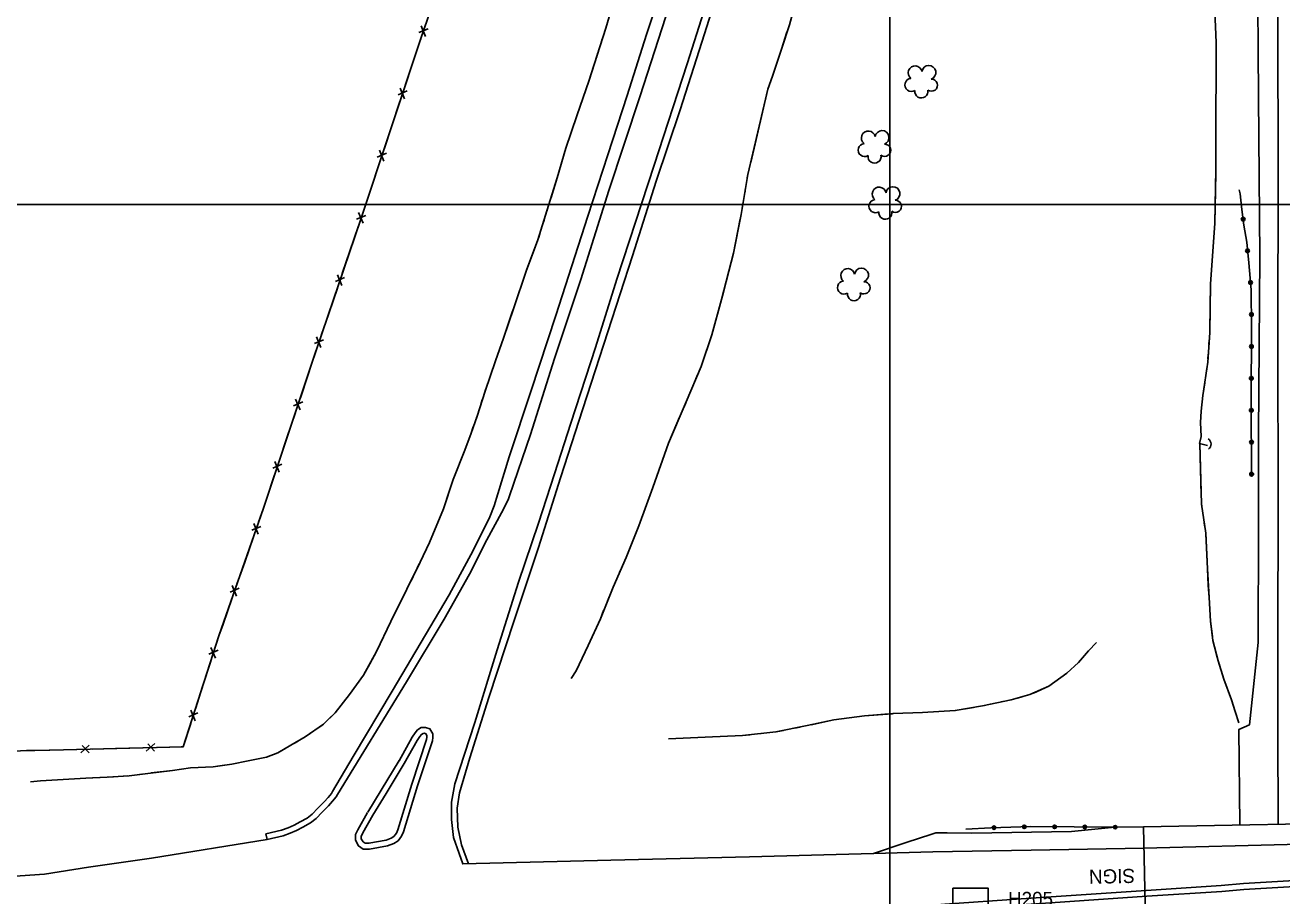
# Model space of a CAD drawing. Extents: x 353423 to 364002, y 127000 to 201942.
# Drawn here: x 359632 to 360167, y 158706 to 159076 of the extents above; entities that cross this region are included whole.
import ezdxf

# ---------------------------------------------------------------- set-up
doc = ezdxf.new("R2010")
doc.units = 0
for name, color, linetype in [('E_BMGRD', 7, 'Continuous'), ('E_DTM_SlopeBottom', 7, 'Continuous'), ('E_DTM_SlopeTop', 7, 'Continuous'), ('E_FEN_Generic', 7, 'Continuous'), ('E_LAND_BrushLine', 7, 'Continuous'), ('E_LAND_TreeLine', 7, 'Continuous'), ('E_MISCPROP', 7, 'Continuous'), ('E_STRUCT_WingWall', 7, 'Continuous')]:
    doc.layers.add(name, color=color, linetype=linetype)

msp = doc.modelspace()

# ---------------------------------------------------------------- linework, layer by layer
at = {"layer": 'E_BMGRD'}
msp.add_lwpolyline([(360026.93, 158693.89), (360026.93, 158708.89), (360041.93, 158708.89), (360041.93, 158693.89)], close=True, dxfattribs=at)
at = {"layer": 'E_DTM_SlopeBottom'}
for p, q in [((359803.36, 159074.77), (359799.45, 159073.15)), ((359800.35, 159075.99), (359802.21, 159071.41)), ((359794.48, 159048.3), (359790.57, 159046.65)), ((359791.45, 159049.49), (359793.35, 159044.93)), ((359785.63, 159021.8), (359781.73, 159020.15)), ((359782.6, 159022.99), (359784.5, 159018.43)), ((359776.78, 158995.3), (359772.88, 158993.65)), ((359773.76, 158996.49), (359775.66, 158991.93)), ((359767.82, 158968.83), (359763.91, 158967.2)), ((359764.8, 158970.04), (359766.67, 158965.47)), ((359758.84, 158942.38), (359754.93, 158940.74)), ((359755.82, 158943.58), (359757.7, 158939.01)), ((359749.94, 158915.9), (359746.04, 158914.25)), ((359746.91, 158917.1), (359748.81, 158912.53)), ((359741.09, 158889.41), (359737.18, 158887.76)), ((359738.06, 158890.6), (359739.96, 158886.03)), ((359732.13, 158862.92), (359728.21, 158861.32)), ((359729.12, 158864.15), (359730.96, 158859.57)), ((359722.93, 158836.55), (359719, 158834.95)), ((359719.92, 158837.78), (359721.76, 158833.19)), ((359710.83, 158811.32), (359712.77, 158806.77)), ((359713.87, 158810.16), (359709.98, 158808.47)), ((359702.25, 158784.73), (359704.19, 158780.19)), ((359705.29, 158783.57), (359701.4, 158781.88)), ((359659.04, 158769.84), (359655.39, 158766.51)), ((359658.95, 158766.59), (359656.07, 158769.71)), ((359686.97, 158770.5), (359683.32, 158767.16)), ((359686.88, 158767.25), (359684, 158770.36))]:
    msp.add_line(p, q, dxfattribs=at)
for points in [[(359923.93, 159516.46), (359908.84, 159439.62), (359891.44, 159353.71), (359886.63, 159331.03), (359877.56, 159302.8), (359862.9, 159258.3), (359847.47, 159211.11), (359825.75, 159144.68), (359800.03, 159069.68), (359774.54, 158993.33), (359753.58, 158931.55), (359733.25, 158870.7), (359714.26, 158816.28), (359699.01, 158769.03), (359648.1, 158767.84), (359599.11, 158766.68), (359563.61, 158765.61), (359292.88, 158763.68), (359021.91, 158745.32)], [(359800.23, 159070.28), (359800.03, 159069.68), (359796.63, 159059.51)], [(359796.63, 159059.51), (359793.47, 159050.04)], [(359791.38, 159043.78), (359787.79, 159033.01)], [(359787.79, 159033.01), (359784.62, 159023.54)], [(359782.54, 159017.28), (359778.94, 159006.51)], [(359778.94, 159006.51), (359775.78, 158997.04)], [(359773.68, 158990.79), (359770.03, 158980.04)], [(359770.03, 158980.04), (359766.82, 158970.58)], [(359764.7, 158964.33), (359761.05, 158953.58)], [(359761.05, 158953.58), (359757.85, 158944.12)], [(359755.73, 158937.87), (359753.58, 158931.55), (359752.1, 158927.12)], [(359752.1, 158927.12), (359748.94, 158917.65)], [(359746.85, 158911.39), (359743.25, 158900.62)], [(359743.25, 158900.62), (359740.09, 158891.15)], [(359737.99, 158884.89), (359734.4, 158874.12)], [(359734.4, 158874.12), (359733.25, 158870.7), (359731.15, 158864.68)], [(359728.98, 158858.45), (359725.24, 158847.73)], [(359725.24, 158847.73), (359721.95, 158838.3)], [(359719.77, 158832.07), (359716.03, 158821.35)], [(359716.03, 158821.35), (359714.26, 158816.28), (359712.84, 158811.89)], [(359710.82, 158805.61), (359707.33, 158794.8)], [(359707.33, 158794.8), (359704.26, 158785.3)], [(359702.24, 158779.02), (359699.01, 158769.03), (359698.16, 158769.01)], [(359670.23, 158768.36), (359660.25, 158768.13)], [(359681.58, 158768.63), (359670.23, 158768.36)], [(359698.16, 158769.01), (359688.18, 158768.78)], [(359642.3, 158767.71), (359632.32, 158767.47)], [(359653.65, 158767.97), (359648.1, 158767.84), (359642.3, 158767.71)], [(360320.65, 158673.05), (360109.56, 158668.79), (360108.15, 158735.07), (360319.6, 158739.06), (360320.65, 158673.05)], [(360095.89, 158734.84), (360108.15, 158735.07)]]:
    msp.add_lwpolyline(points, dxfattribs=at)
msp.add_arc((360134.08, 158897.93), 2.77, 308.8338, 55.0734, dxfattribs=at)
at = {"layer": 'E_DTM_SlopeTop'}
for points in [[(359764.8, 158748.76), (359794.22, 158796.68), (359810.19, 158823.37), (359820.98, 158842.54), (359828.37, 158857.24), (359834.66, 158868.65), (359837.47, 158874.26), (359838.06, 158875.86), (359846.94, 158901.99), (359857.18, 158934.42), (359868.42, 158968.07), (359880.33, 159005.9), (359893.51, 159045.77), (359904.62, 159080.02), (359917.08, 159118.71), (359931.48, 159163.6), (359945.56, 159206.77), (359957.83, 159244.72), (359968.99, 159279.3), (359981.63, 159318.62), (359993.07, 159353.69), (360005.19, 159391.54), (360019.86, 159437.34), (360033.1, 159478.24)], [(360149.18, 158735.85), (360148.63, 158776.42), (360153.19, 158778.45), (360156.97, 158813.55), (360157.12, 158862.3), (360157.07, 158902.12), (360157.69, 158977.83), (360157.05, 159045.77), (360156.68, 159105.27), (360156.84, 159178.27), (360156.82, 159244.26), (360156.6, 159312.74), (360156.61, 159389.74), (360156.55, 159463.12)], [(360165.19, 159128.29), (360165.46, 159017.24), (360165.29, 158940.78), (360165.51, 158873.23), (360165.31, 158814.29), (360165.38, 158776.34), (360165.43, 158736.15)], [(360174.77, 158727.63), (360108.22, 158725.98), (360060.25, 158725.13), (360018.39, 158724.36), (359993.15, 158723.66), (359940.22, 158722.24), (359881.15, 158720.77), (359818.14, 158719.22), (359816.56, 158723.67), (359814.24, 158730.53), (359813.32, 158738.18), (359813.35, 158745.58), (359814.68, 158753.35), (359816.8, 158759.36), (359823.22, 158779.42), (359832.84, 158810.36), (359841.92, 158839.1), (359850.34, 158864.27), (359857.22, 158885.32), (359864.1, 158906.9), (359874.66, 158939.11), (359883.81, 158968.21), (359899.64, 159016.67), (359913.69, 159059.79), (359927.77, 159104.1)], [(359930.09, 159100.88), (359919.95, 159069.01), (359910.67, 159040.24), (359900.57, 159009.87), (359890.45, 158978.12), (359879.99, 158945.71), (359869.25, 158912.95), (359859.7, 158883.64), (359850.36, 158853.89), (359840.07, 158822.87), (359829.16, 158790.03), (359821.1, 158764.38), (359816.69, 158749.46), (359815.73, 158742.91), (359816.02, 158734.84), (359817.61, 158727.3), (359820.61, 158719.28)], [(359904.27, 159096.17), (359896.39, 159072.26), (359888.18, 159046.28), (359879.98, 159021.1), (359871.44, 158995.01), (359857.84, 158952.69), (359847.32, 158920.75), (359837.92, 158892.55), (359833.06, 158876.77), (359831.45, 158871.62), (359829.63, 158866.91), (359822.59, 158852.66), (359812.36, 158833.71), (359788.06, 158792.75), (359771.38, 158765.03), (359762.66, 158750.04)], [(359790.98, 158763.18), (359796.6, 158773.12), (359797.83, 158775.02), (359798.88, 158776.26), (359800.41, 158777.24), (359802.23, 158777.35), (359804.15, 158776.69), (359805.34, 158774.66), (359805.36, 158773.01), (359805.17, 158771.62), (359798.85, 158752.45), (359792.83, 158732.89), (359792, 158731.04), (359790.54, 158729.05), (359788.73, 158727.93), (359786.12, 158726.92), (359778.34, 158725.53), (359775.71, 158725.55), (359773.73, 158726.92), (359772.42, 158729.31), (359772.38, 158731.72), (359773.03, 158732.91), (359773.43, 158733.68), (359777.57, 158741.16)], [(359793.15, 158761.95), (359798.75, 158771.83), (359799.84, 158773.53), (359800.54, 158774.36), (359801.21, 158774.79), (359801.88, 158774.83), (359802.46, 158774.63), (359802.85, 158773.96), (359802.86, 158773.16), (359802.73, 158772.18), (359796.47, 158753.21), (359790.49, 158733.78), (359789.83, 158732.31), (359788.81, 158730.92), (359787.61, 158730.18), (359785.44, 158729.34), (359778.13, 158728.03), (359776.5, 158728.05), (359775.64, 158728.64), (359774.91, 158729.97), (359774.89, 158731.1), (359775.24, 158731.74), (359775.63, 158732.5), (359779.75, 158739.95)], [(359777.62, 158741.25), (359783.32, 158750.56), (359791.01, 158763.25)], [(359779.75, 158739.95), (359785.46, 158749.26), (359793.15, 158761.95)], [(359734.87, 158729.58), (359734.28, 158732), (359740.97, 158733.64), (359743.74, 158734.6), (359746.27, 158735.74), (359748.84, 158737.08), (359751.89, 158738.76), (359753.92, 158740.42), (359756.42, 158743.03), (359759.07, 158745.63), (359760.77, 158747.52), (359762.16, 158749.2), (359762.66, 158750.04)], [(359734.87, 158729.58), (359741.68, 158731.24), (359744.67, 158732.27), (359747.36, 158733.5), (359750.02, 158734.87), (359753.3, 158736.68), (359755.63, 158738.58), (359758.2, 158741.27), (359760.88, 158743.9), (359762.66, 158745.89), (359764.2, 158747.75), (359764.8, 158748.76)], [(360095.89, 158734.84), (360077.37, 158733.05), (360034.96, 158732.39), (360024.39, 158732.46), (360019.65, 158732.52), (360017.52, 158731.72), (360007.41, 158728.53), (359993.11, 158723.66)], [(359734.87, 158729.58), (359685.6, 158721.65), (359658.77, 158717.82), (359639.95, 158714.87), (359629.65, 158714.23), (359600.19, 158713.83), (359557.32, 158712.63), (359518.91, 158711.83), (359484.11, 158710.68), (359437.82, 158709.41), (359398.52, 158708.52), (359357.14, 158707.55), (359315.94, 158706.69), (359264.69, 158705.27)], [(360141.24, 158710.02), (360109.27, 158707.94), (360055.93, 158704.38), (360023.41, 158702.08), (360005.32, 158700.51), (359975.5, 158699.91), (359936.04, 158698.85)], [(360172.44, 158712.19), (360150.65, 158710.86), (360141.18, 158710.02)], [(360172.6, 158709.69), (360150.84, 158708.36), (360141.4, 158707.53)], [(360141.4, 158707.53), (360109.44, 158705.45), (360056.1, 158701.88), (360023.61, 158699.58), (360005.45, 158698.01), (359975.55, 158697.41), (359936.1, 158696.36)]]:
    msp.add_lwpolyline(points, dxfattribs=at)
at = {"layer": 'E_FEN_Generic'}
for centre, radius, start, end in [((360010.83, 159055.96), 2.97, 11.4515, 232.6854), ((360016.68, 159056.16), 2.97, 289.1023, 172.0756), ((360009.24, 159050.83), 2.78, 94.4224, 302.1954), ((360017.73, 159050.74), 2.61, 233.8075, 91.7402), ((360013.47, 159048.05), 2.78, 171.0994, 12.1105), ((359990.89, 159028.22), 2.97, 11.4515, 232.6854), ((359996.74, 159028.42), 2.97, 289.1023, 172.0756), ((359989.3, 159023.09), 2.78, 94.4224, 302.1954), ((359997.79, 159023), 2.61, 233.8075, 91.7402), ((359993.53, 159020.3), 2.78, 171.0994, 12.1105), ((359995.5, 159004.36), 2.97, 11.4515, 232.6854), ((360001.35, 159004.55), 2.97, 289.1023, 172.0756), ((359993.91, 158999.22), 2.78, 94.4224, 302.1954), ((360002.4, 158999.13), 2.61, 233.8075, 91.7402), ((359998.14, 158996.44), 2.78, 171.0994, 12.1105), ((359982.11, 158969.68), 2.97, 11.4515, 232.6854), ((359987.96, 158969.88), 2.97, 289.1023, 172.0756), ((359980.52, 158964.55), 2.78, 94.4224, 302.1954), ((359989.01, 158964.46), 2.61, 233.8075, 91.7402), ((359984.75, 158961.77), 2.78, 171.0994, 12.1105)]:
    msp.add_arc(centre, radius, start, end, dxfattribs=at)
at = {"layer": 'E_LAND_TreeLine'}
for p, q in [((360000, 157500), (360000, 160500)), ((358500, 159000), (362500, 159000))]:
    msp.add_line(p, q, dxfattribs=at)
at = {"layer": 'E_MISCPROP'}
for points in [[(360154.16, 158884.12), (360154.01, 158916.3), (360154.09, 158947.76), (360154, 158963.55), (360152.9, 158975.08), (360152.05, 158983.88), (360150.86, 158991.16), (360150.03, 158997.8), (360149.28, 159004.42), (360148.88, 159006.2)], [(360154.16, 158884.12), (360154.01, 158916.3), (360154.09, 158947.76), (360154, 158963.55), (360152.9, 158975.08), (360152.05, 158983.88), (360150.86, 158991.16), (360150.03, 158997.8), (360149.28, 159004.42), (360148.88, 159006.2)], [(360096.98, 158734.86), (360060.04, 158735.11), (360043.1, 158734.66), (360032.48, 158734.08)], [(360096.98, 158734.86), (360060.04, 158735.11), (360043.1, 158734.66), (360032.48, 158734.08)]]:
    msp.add_lwpolyline(points, dxfattribs=at)
for centre, radius in [((360150.54, 158993.72), 0.792), ((360150.54, 158993.72), 0.399), ((360152.4, 158980.25), 0.792), ((360152.4, 158980.25), 0.399), ((360153.7, 158966.71), 0.792), ((360153.7, 158966.71), 0.399), ((360154.06, 158953.13), 0.792), ((360154.06, 158953.13), 0.399), ((360154.07, 158939.52), 0.792), ((360154.06, 158939.52), 0.399), ((360154.03, 158925.92), 0.792), ((360154.03, 158925.92), 0.399), ((360154.03, 158912.32), 0.792), ((360154.03, 158912.32), 0.399), ((360154.09, 158898.72), 0.792), ((360154.09, 158898.72), 0.399), ((360154.15, 158885.12), 0.792), ((360154.15, 158885.12), 0.399), ((360044.42, 158734.7), 0.751), ((360044.42, 158734.7), 0.379), ((360057.32, 158735.04), 0.751), ((360057.32, 158735.04), 0.379), ((360070.22, 158735.04), 0.751), ((360070.22, 158735.04), 0.379), ((360083.13, 158734.96), 0.751), ((360083.13, 158734.96), 0.379), ((360096.03, 158734.87), 0.751), ((360096.03, 158734.87), 0.379)]:
    msp.add_circle(centre, radius, dxfattribs=at)
at = {"layer": 'E_STRUCT_WingWall'}
for points in [[(360023.43, 159320.6), (360016.73, 159292.32), (360013.39, 159280.82), (360009.84, 159268.54), (360006.26, 159253.1), (360002.35, 159237.48), (359998.58, 159223.43), (359994.53, 159210.11), (359990.53, 159199.12), (359987.17, 159187.76), (359984.79, 159175.49), (359982.47, 159164.42), (359979.35, 159152.53), (359975.46, 159137.71), (359971.62, 159122.51), (359968.5, 159110.03), (359964.4, 159098.61), (359960.04, 159086.3), (359957.25, 159076.45), (359953.85, 159065.99), (359950.02, 159054.51), (359948.04, 159049.04)], [(359883.52, 159089.97), (359879.07, 159074.99), (359875.43, 159063.53), (359871.92, 159052.86), (359866.65, 159037.65), (359862.03, 159023.95), (359858.29, 159011.24), (359854.7, 158999.53), (359850.16, 158984.87), (359845.31, 158972.02), (359839.74, 158955.57), (359835.45, 158943.1), (359832.14, 158933.36), (359827.63, 158920.5), (359824.24, 158909.88), (359821.67, 158902.63), (359818.99, 158895.36), (359813.99, 158882.92), (359809.92, 158870.37), (359803.95, 158856.11), (359799.97, 158847.73), (359794.34, 158836.13), (359787.43, 158822.4), (359781.44, 158809.7), (359775.8, 158799.63), (359769.89, 158791.38), (359763.71, 158783.57), (359758.75, 158778.67), (359751.01, 158773.27), (359744.94, 158769.8), (359739.38, 158766.55), (359734.48, 158764.68), (359726.7, 158763.08), (359719.7, 158761.67), (359711.83, 158760.59), (359702.12, 158760.08), (359694.51, 158759.01), (359684.02, 158757.79), (359676.04, 158756.75), (359666.7, 158756.18), (359657.51, 158755.71), (359647.93, 158755.22), (359638.3, 158754.55), (359634.05, 158754.2)], [(360138.4, 159085.43), (360139, 159068.88), (360139.01, 159052.51), (360138.84, 159041.36), (360138.94, 159014.85), (360138.53, 158991.99), (360136.62, 158966.02), (360136.32, 158945.43), (360135.45, 158932.8), (360133.42, 158918.63), (360132.7, 158911.96), (360132.39, 158907.12), (360132.59, 158901.18), (360131.92, 158898.22), (360135.38, 158897.33)], [(360138.36, 159087.38), (360138.4, 159085.43), (360139, 159068.88), (360139, 159057.75)], [(359879.38, 159076.03), (359879.07, 159074.99), (359878.79, 159074.1)], [(359877.56, 159070.24), (359876.95, 159068.31)], [(359956.21, 159073.25), (359953.85, 159065.99), (359950.02, 159054.51), (359948.04, 159049.04)], [(359875.73, 159064.46), (359875.43, 159063.53), (359875.1, 159062.54)], [(359873.84, 159058.7), (359871.92, 159052.86), (359866.65, 159037.65), (359864.39, 159030.94)], [(360139, 159057.75), (360139.01, 159052.51), (360138.84, 159041.36), (360138.89, 159028.12)], [(359948.04, 159049.04), (359939.58, 159012.72), (359936.67, 158995.67), (359933.39, 158979.22), (359928.39, 158959.43), (359924.16, 158944.45), (359919.67, 158931.01), (359913.3, 158916), (359905.8, 158898.33), (359899.06, 158879.53), (359893.14, 158863.2), (359887.67, 158849.6), (359882.18, 158837.11), (359876.73, 158823.59), (359871.61, 158812.17), (359866.38, 158801.43), (359864.24, 158798.17)], [(359948.04, 159049.04), (359940.76, 159017.77)], [(359864.39, 159030.94), (359862.03, 159023.95), (359858.29, 159011.24), (359855.74, 159002.92)], [(360138.91, 159024.04), (360138.91, 159021.99)], [(360138.93, 159017.9), (360138.94, 159015.86)], [(359939.76, 159013.46), (359939.58, 159012.72), (359939.34, 159011.29)], [(360138.89, 159011.77), (360138.85, 159009.73)], [(359938.59, 159006.92), (359938.22, 159004.74)], [(360138.78, 159005.64), (360138.53, 158991.99), (360137.36, 158976.05)], [(359854.55, 158999.05), (359853.96, 158997.12)], [(359937.47, 159000.37), (359937.1, 158998.19)], [(359852.76, 158993.26), (359852.16, 158991.33)], [(359936.3, 158993.84), (359933.39, 158979.22), (359929.17, 158962.55)], [(359850.97, 158987.47), (359850.37, 158985.54)], [(359848.98, 158981.74), (359845.31, 158972.02), (359839.74, 158955.57), (359839.23, 158954.08)], [(360137.36, 158976.05), (360136.62, 158966.02), (360136.33, 158946.45)], [(359929.17, 158962.55), (359928.39, 158959.43), (359924.16, 158944.45), (359919.95, 158931.85)], [(359839.23, 158954.08), (359835.45, 158943.1), (359832.14, 158933.36), (359829.68, 158926.36)], [(360136.1, 158942.37), (360135.97, 158940.33)], [(360135.68, 158936.25), (360135.54, 158934.21)], [(360135.07, 158930.16), (360134.78, 158928.13)], [(359918.29, 158927.74), (359917.42, 158925.71)], [(360134.2, 158924.09), (360133.42, 158918.63), (360132.7, 158911.96), (360132.39, 158907.12), (360132.59, 158901.18), (360131.92, 158898.22), (360135.38, 158897.33)], [(359828.35, 158922.55), (359827.68, 158920.64)], [(359915.69, 158921.63), (359914.83, 158919.59)], [(359826.45, 158916.79), (359825.83, 158914.86)], [(359913.1, 158915.52), (359912.23, 158913.48)], [(359824.6, 158911.01), (359824.24, 158909.88), (359823.96, 158909.09)], [(359910.5, 158909.4), (359905.8, 158898.33), (359899.06, 158879.53), (359899.03, 158879.44)], [(359822.61, 158905.28), (359821.67, 158902.63), (359818.99, 158895.36), (359813.99, 158882.92), (359812.34, 158877.82)], [(360132.15, 158898.17), (360132.83, 158872.4), (360134.59, 158859.98), (360135.3, 158844.84), (360136, 158832.65), (360136.56, 158822.57), (360137.65, 158814.33), (360139.85, 158805.71), (360142.37, 158797.87), (360145.56, 158789.1), (360147.19, 158784.17), (360148.64, 158779.33)], [(360132.15, 158898.17), (360132.72, 158876.27)], [(359812.34, 158877.82), (359809.92, 158870.37), (359803.95, 158856.11), (359801.36, 158850.66)], [(359899.03, 158879.44), (359893.14, 158863.2), (359887.67, 158849.6), (359887.61, 158849.45)], [(360132.8, 158873.26), (360132.83, 158872.4), (360132.92, 158871.75)], [(360133.34, 158868.76), (360133.55, 158867.27)], [(360133.98, 158864.28), (360134.19, 158862.78)], [(360134.6, 158859.79), (360135.3, 158844.84), (360135.7, 158837.92)], [(359799.61, 158847.01), (359798.73, 158845.19)], [(359885.83, 158845.39), (359884.94, 158843.37)], [(359796.97, 158841.55), (359796.08, 158839.73)], [(359883.16, 158839.32), (359882.27, 158837.29)], [(360135.7, 158837.92), (360136, 158832.65), (360136.56, 158822.57), (360137.41, 158816.11)], [(359794.32, 158836.09), (359793.41, 158834.28)], [(359880.61, 158833.2), (359879.78, 158831.15)], [(359791.59, 158830.67), (359787.43, 158822.4), (359781.44, 158809.7), (359778.49, 158804.43)], [(359878.13, 158827.05), (359876.73, 158823.59), (359871.61, 158812.17), (359866.38, 158801.43), (359864.24, 158798.17)], [(359905.71, 158772.46), (359921.32, 158773.16), (359937.31, 158773.9), (359951.54, 158775.4), (359964.76, 158778.12), (359976.21, 158780.56), (359989.26, 158782.31), (360001.44, 158783.22), (360013.91, 158783.64), (360027.9, 158784.51), (360039.55, 158786.54), (360051.69, 158789.13), (360059.71, 158791.29), (360067.81, 158794.88), (360075.38, 158800.43), (360080.37, 158804.96), (360084.63, 158810.01), (360088.08, 158813.48)], [(360061.27, 158791.98), (360067.81, 158794.88), (360075.38, 158800.43), (360080.37, 158804.96), (360084.63, 158810.01), (360088.08, 158813.48)], [(360137.95, 158813.14), (360138.32, 158811.68)], [(360139.07, 158808.76), (360139.44, 158807.3)], [(359778.49, 158804.43), (359775.8, 158799.63), (359769.89, 158791.38), (359763.71, 158783.57), (359761.06, 158780.95)], [(360140.27, 158804.4), (360140.73, 158802.96)], [(360141.66, 158800.08), (360142.37, 158797.87), (360145.56, 158789.1), (360147.19, 158784.17), (360148.64, 158779.33)], [(360054.42, 158789.86), (360056.73, 158790.49)], [(360000.97, 158783.18), (360001.44, 158783.22), (360013.91, 158783.64), (360027.9, 158784.51), (360035.65, 158785.86)], [(360040.37, 158786.71), (360042.72, 158787.21)], [(360047.42, 158788.21), (360049.77, 158788.72)], [(359966.51, 158778.49), (359976.21, 158780.56), (359989.26, 158782.31), (360000.97, 158783.18)], [(359753.12, 158774.74), (359751.47, 158773.58)], [(359758.1, 158778.22), (359756.44, 158777.06)], [(359905.71, 158772.46), (359921.32, 158773.16), (359937.31, 158773.9), (359940.46, 158774.24)], [(359945.24, 158774.74), (359947.63, 158774.99)], [(359952.4, 158775.57), (359954.75, 158776.06)], [(359959.46, 158777.03), (359961.81, 158777.51)], [(359742.72, 158768.51), (359739.38, 158766.55), (359734.48, 158764.68), (359726.7, 158763.08), (359719.7, 158761.67), (359714.62, 158760.97)], [(359747.98, 158771.54), (359746.22, 158770.53)], [(359714.62, 158760.97), (359711.83, 158760.59), (359702.12, 158760.08), (359694.51, 158759.01), (359685.47, 158757.96)], [(359663.32, 158756.01), (359657.51, 158755.71), (359647.93, 158755.22), (359638.3, 158754.55), (359634.05, 158754.2)], [(359669.38, 158756.34), (359667.36, 158756.22)], [(359675.44, 158756.71), (359673.42, 158756.59)], [(359681.46, 158757.46), (359679.45, 158757.2)]]:
    msp.add_lwpolyline(points, dxfattribs=at)

# ---------------------------------------------------------------- texts
at = {"layer": 'E_BMGRD'}
msp.add_text('H205', height=6, dxfattribs=at).set_placement((360050.36, 158701.34))
at = {"layer": 'E_LAND_BrushLine'}
msp.add_text('SIGN', height=6, rotation=181.3031, dxfattribs=at).set_placement((360104.41, 158717.18))

doc.saveas('drawing.dxf')
